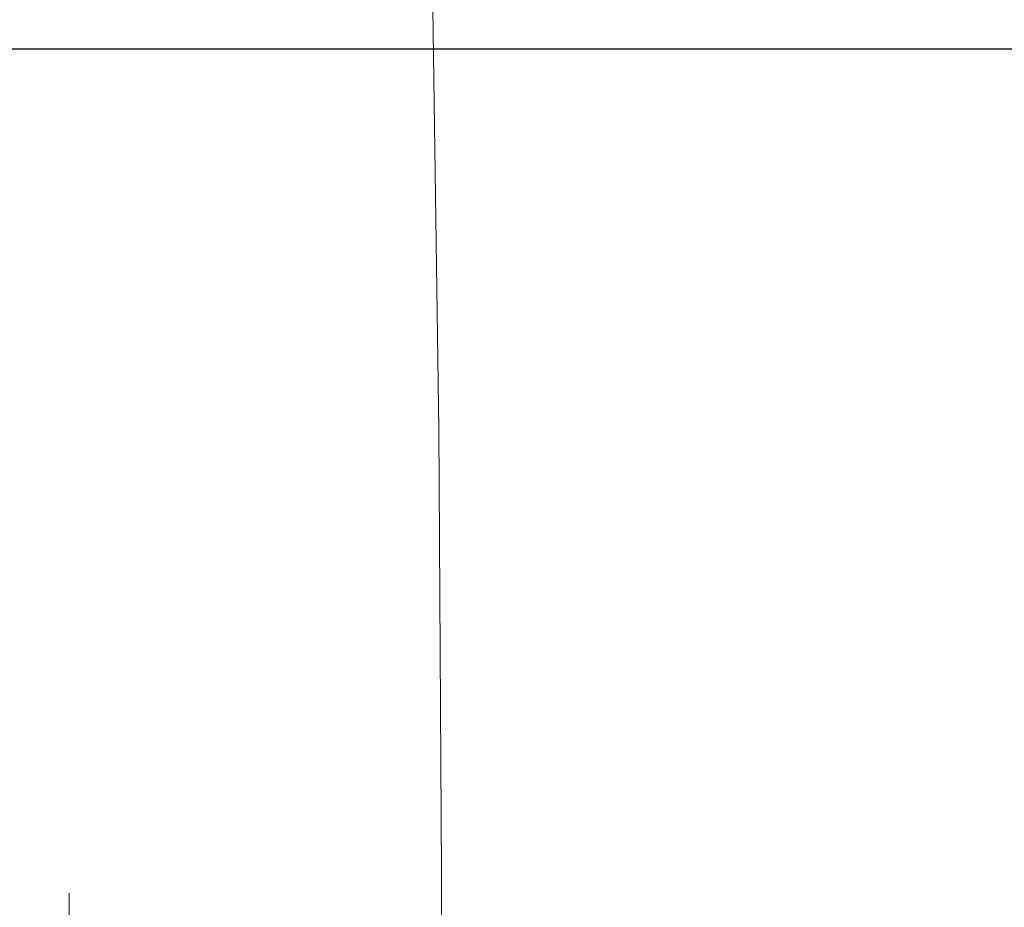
# Model space of a CAD drawing. Header units: millimetres. Extents: x 23192 to 177760, y -399809 to -79279.
# Tile 614 of 656: x 74605 to 74631, y -197776 to -197752. Entities that reach past the tile are written whole.
import ezdxf

# ---------------------------------------------------------------- set-up
doc = ezdxf.new("R2010")
doc.units = ezdxf.units.MM
doc.layers.get('0').update_dxf_attribs({"lineweight": 0})
doc.layers.add('!! 1_zabudowa GK', color=33, linetype='Continuous')
doc.layers.add('!! 2_wypos-sanitarne', color=240, linetype='Continuous', lineweight=9)
doc.styles.add('SIMPLEX', font='simplex.shx', dxfattribs={"width": 0.77})
doc.dimstyles.new('OL PB 200', dxfattribs={"dimscale": 4, "dimtxt": 5, "dimasz": 0.2, "dimexe": 10, "dimexo": 10, "dimgap": 1, "dimtad": 1, "dimdec": 1, "dimrnd": 0.5, "dimzin": 9, "dimdsep": 46, "dimtxsty": 'SIMPLEX', "dimblk": 'thick_MSz', "dimcen": 0.1, "dimdle": 8, "dimse1": 1, "dimse2": 1, "dimclrd": 256, "dimclre": 256, "dimclrt": 3, "dimadec": 1, "dimazin": 2, "dimtfac": 1, "dimtdec": 1, "dimtix": 1, "dimtofl": 0, "dimtmove": 2, "dimatfit": 3, "dimldrblk": 'thick_MSz', "dimfxl": 10, "dimfxlon": 1, "dimtolj": 1, "dimlwd": -1, "dimlwe": -1, "dimarcsym": 0})

# ---------------------------------------------------------------- blocks, each defined once
blk = doc.blocks.new('A$C324a30b8')
for points in [[(-0.17832, -0.47832), (-0.17797, -0.23916), (-0.17727, -0.11958), (-0.17552, 0)], [(-0.07762, -0.24458), (-0.07762, -0.29545)]]:
    blk.add_lwpolyline(points)
blk = doc.blocks.new('thick_MSz')
for p, q in [((0, 15), (0, -15)), ((-10, 0), (10, 0))]:
    blk.add_line(p, q)
at = {"const_width": 2, "elevation": 2}
blk.add_lwpolyline([(-7.071, -7.071), (7.071, 7.071)], dxfattribs=at)
blk = doc.blocks.new('*D1777')
at = {"transparency": 16777216}
blk.add_line((74545.846, -197804.085), (74754.493, -197804.085), dxfattribs=at)
at = {"layer": 'DEFPOINTS', "color": 0, "transparency": 16777216}
for p in [(74545.046, -197700.762), (74755.293, -197700.762), (74755.293, -197804.085)]:
    blk.add_point(p, dxfattribs=at)
at = {"transparency": 16777216, "xscale": 0.8, "yscale": 0.8, "zscale": 0.8, "rotation": 180}
blk.add_blockref('thick_MSz', (74545.046, -197804.085), dxfattribs=at)
at = {"transparency": 16777216, "xscale": 0.8, "yscale": 0.8, "zscale": 0.8}
blk.add_blockref('thick_MSz', (74755.293, -197804.085), dxfattribs=at)
at = {"color": 3, "transparency": 16777216, "insert": (74650.17, -197790.085), "char_height": 20, "attachment_point": 5, "style": 'SIMPLEX'}
blk.add_mtext('\\A1;210', dxfattribs=at)

msp = doc.modelspace()

# ---------------------------------------------------------------- linework, layer by layer
at = {"layer": '!! 1_zabudowa GK'}
msp.add_lwpolyline([(74755.29274, -197753.0883), (74545.04643, -197753.0883)], dxfattribs=at)

# ---------------------------------------------------------------- block references
at = {"layer": '!! 2_wypos-sanitarne', "xscale": -100, "yscale": 100, "zscale": 100}
msp.add_blockref('A$C324a30b8', (74598.31195, -197751.36736), dxfattribs=at)

# ---------------------------------------------------------------- dimensions: what is measured, and where the dimension line sits
dim = msp.add_linear_dim(base=(74755.29274, -197804.08482), p1=(74545.04643, -197700.76241), p2=(74755.29274, -197700.76241), dimstyle='OL PB 200')
dim.commit()
dim.dimension.update_dxf_attribs({"geometry": '*D1777', "text_midpoint": (74650.16959, -197790.08482)})

doc.saveas('drawing.dxf')
